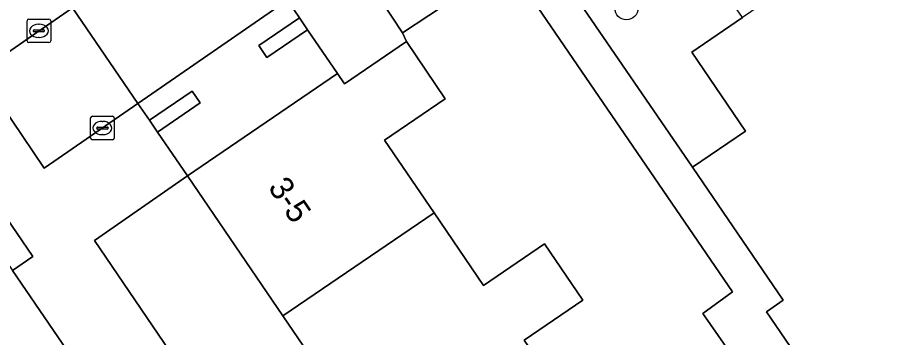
# Model space of a CAD drawing. Extents: x 157445 to 158888, y 383061 to 384688.
# Drawn here: x 158363.84 to 158401.32, y 383789.65 to 383803.17 of the extents above; entities that cross this region are included whole.
import ezdxf

# ---------------------------------------------------------------- set-up
doc = ezdxf.new("R2010")
doc.units = 0
for name, color, linetype in [('IMGEO_Boom', 7, 'Continuous'), ('IMGEO_Erf', 7, 'Continuous'), ('IMGEO_Groenvoorziening', 7, 'Continuous'), ('IMGEO_Kolk', 7, 'Continuous'), ('IMGEO_Pand', 7, 'Continuous'), ('IMGEO_Pand_nummerreeks', 7, 'Continuous'), ('IMGEO_Pand_overbouw', 7, 'Continuous'), ('IMGEO_Rijbaan_lokaal_open', 7, 'Continuous'), ('IMGEO_Voetpad_open', 7, 'Continuous')]:
    doc.layers.add(name, color=color, linetype=linetype)

msp = doc.modelspace()

# ---------------------------------------------------------------- linework, layer by layer
at = {"layer": 'IMGEO_Boom'}
msp.add_circle((158389.603, 383803.575), 0.489, dxfattribs=at)
at = {"layer": 'IMGEO_Erf'}
msp.add_lwpolyline([(158380.287, 383802.164), (158381.936, 383799.746), (158379.364, 383797.992), (158381.461, 383794.917), (158383.558, 383791.843), (158386.135, 383793.6), (158387.755, 383791.225), (158385.27, 383789.529), (158388.97, 383784.103), (158394.682, 383787.998), (158392.834, 383790.659), (158394.092, 383791.569), (158384.582, 383805.48), (158380.13, 383802.54)], close=True, dxfattribs=at)
msp.add_lwpolyline([(158382.709, 383779.342), (158375.063, 383790.553), (158371.02, 383796.481), (158367.083, 383793.747), (158382.05, 383771.727)], dxfattribs=at)
at = {"layer": 'IMGEO_Groenvoorziening'}
msp.add_lwpolyline([(158391.594, 383807.401), (158390.25, 383809.337), (158385.819, 383806.437), (158392.4, 383796.843), (158394.646, 383798.374), (158392.367, 383801.716), (158394.521, 383803.185)], close=True, dxfattribs=at)
at = {"layer": 'IMGEO_Kolk'}
for p, q in [((158364.234, 383802.193), (158364.234, 383803.045)), ((158364.309, 383803.119), (158365.161, 383803.119)), ((158365.235, 383803.045), (158365.235, 383802.193)), ((158364.536, 383802.662), (158364.934, 383802.662)), ((158364.722, 383802.899), (158364.747, 383802.899)), ((158364.493, 383802.613), (158364.493, 383802.625)), ((158364.931, 383802.576), (158364.533, 383802.576)), ((158364.745, 383802.339), (158364.72, 383802.339)), ((158364.977, 383802.625), (158364.977, 383802.613)), ((158365.161, 383802.119), (158364.309, 383802.119)), ((158366.921, 383798.079), (158366.921, 383798.931)), ((158366.996, 383799.005), (158367.848, 383799.005)), ((158367.922, 383798.931), (158367.922, 383798.079)), ((158367.223, 383798.548), (158367.621, 383798.548)), ((158367.409, 383798.785), (158367.434, 383798.785)), ((158367.18, 383798.499), (158367.18, 383798.511)), ((158367.618, 383798.462), (158367.22, 383798.462)), ((158367.432, 383798.225), (158367.407, 383798.225)), ((158367.664, 383798.511), (158367.664, 383798.499)), ((158367.848, 383798.005), (158366.996, 383798.005))]:
    msp.add_line(p, q, dxfattribs=at)
for points in [[(158364.234, 383802.193), (158364.234, 383803.045)], [(158364.309, 383803.119), (158365.161, 383803.119)], [(158365.235, 383803.045), (158365.235, 383802.193)], [(158365.161, 383802.119), (158364.309, 383802.119)], [(158366.921, 383798.079), (158366.921, 383798.931)], [(158366.996, 383799.005), (158367.848, 383799.005)], [(158367.922, 383798.931), (158367.922, 383798.079)], [(158367.848, 383798.005), (158366.996, 383798.005)]]:
    msp.add_lwpolyline(points, dxfattribs=at)
for centre, radius, start, end in [((158364.311, 383803.043), 0.0765, 91.552, 178.448), ((158364.311, 383803.043), 0.0765, 91.552, 178.448), ((158365.159, 383803.043), 0.0765, 1.552, 88.448), ((158365.159, 383803.043), 0.0765, 1.552, 88.448), ((158364.533, 383802.622), 0.0403, 85.8775, 175.7526), ((158364.938, 383802.624), 0.0386, 1.7309, 96.639), ((158364.53, 383802.612), 0.0366, 178.938, 274.7102), ((158364.934, 383802.619), 0.043, 264.8664, 352.4533), ((158364.311, 383802.195), 0.0765, 181.552, 268.448), ((158364.311, 383802.195), 0.0765, 181.552, 268.448), ((158365.159, 383802.195), 0.0765, 271.552, 358.448), ((158365.159, 383802.195), 0.0765, 271.552, 358.448), ((158366.998, 383798.929), 0.0765, 91.552, 178.448), ((158366.998, 383798.929), 0.0765, 91.552, 178.448), ((158367.846, 383798.929), 0.0765, 1.552, 88.448), ((158367.846, 383798.929), 0.0765, 1.552, 88.448), ((158367.22, 383798.508), 0.0403, 85.8775, 175.7526), ((158367.625, 383798.51), 0.0386, 1.7309, 96.639), ((158367.217, 383798.498), 0.0366, 178.938, 274.7102), ((158367.621, 383798.505), 0.043, 264.8664, 352.4533), ((158366.998, 383798.081), 0.0765, 181.552, 268.448), ((158366.998, 383798.081), 0.0765, 181.552, 268.448), ((158367.846, 383798.081), 0.0765, 271.552, 358.448), ((158367.846, 383798.081), 0.0765, 271.552, 358.448)]:
    msp.add_arc(centre, radius, start, end, dxfattribs=at)
for centre, major_axis, ratio, start_param, end_param in [((158364.721, 383802.619), (-0.387, 0.002), 0.722429, 4.712389, 7.853982), ((158364.746, 383802.619), (-0.39, 0.002), 0.717154, 1.570796, 4.712389), ((158367.408, 383798.505), (-0.387, 0.002), 0.722429, 4.712389, 7.853982), ((158367.433, 383798.505), (-0.39, 0.002), 0.717154, 1.570796, 4.712389)]:
    msp.add_ellipse(centre, major_axis=major_axis, ratio=ratio, start_param=start_param, end_param=end_param, dxfattribs=at)
at = {"layer": 'IMGEO_Pand'}
msp.add_lwpolyline([(158432.403, 383813.919), (158426.503, 383809.895), (158424.569, 383808.576), (158423.611, 383809.981), (158422.868, 383809.474), (158418.382, 383816.052), (158416.2, 383814.564), (158414.615, 383816.888), (158413.36, 383816.032), (158411.257, 383814.598), (158394.521, 383803.185), (158392.367, 383801.716), (158394.646, 383798.374), (158392.4, 383796.843), (158396.24, 383791.213), (158395.529, 383790.729), (158396.532, 383789.259)], dxfattribs=at)
for points in [[(158375.762, 383803.163), (158374.044, 383801.991), (158374.385, 383801.491), (158376.103, 383802.662)], [(158375.063, 383790.553), (158381.461, 383794.917), (158379.364, 383797.992), (158381.936, 383799.746), (158380.287, 383802.164), (158377.663, 383800.374), (158377.366, 383800.809), (158371.02, 383796.481)], [(158369.413, 383798.832), (158369.754, 383798.333), (158371.565, 383799.568), (158371.225, 383800.068)], [(158383.749, 383780.051), (158388.97, 383784.103), (158385.27, 383789.529), (158387.755, 383791.225), (158386.135, 383793.6), (158383.558, 383791.843), (158381.461, 383794.917), (158375.063, 383790.553), (158382.709, 383779.342)]]:
    msp.add_lwpolyline(points, close=True, dxfattribs=at)
at = {"layer": 'IMGEO_Pand_overbouw'}
msp.add_lwpolyline([(158372.045, 383808.618), (158370.326, 383807.448), (158370.01, 383807.911), (158371.729, 383809.082), (158370.397, 383811.038), (158364.035, 383806.705), (158365.37, 383804.751), (158367.19, 383805.99), (158367.506, 383805.527), (158365.686, 383804.287), (158366.156, 383803.598), (158368.926, 383799.545), (158369.413, 383798.832), (158371.225, 383800.068), (158371.565, 383799.568), (158369.754, 383798.333), (158371.02, 383796.481), (158377.366, 383800.809), (158376.103, 383802.662), (158374.385, 383801.491), (158374.044, 383801.991), (158375.762, 383803.163), (158375.251, 383803.912), (158372.491, 383807.964)], close=True, dxfattribs=at)
at = {"layer": 'IMGEO_Rijbaan_lokaal_open'}
for points in [[(158368.926, 383799.545), (158375.251, 383803.912), (158372.491, 383807.964), (158372.365, 383807.884), (158366.156, 383803.598)], [(158364.959, 383796.807), (158368.926, 383799.545), (158366.156, 383803.598), (158362.201, 383800.868)]]:
    msp.add_lwpolyline(points, close=True, dxfattribs=at)
msp.add_lwpolyline([(158383.383, 383763.56), (158363.618, 383792.478)], dxfattribs=at)
at = {"layer": 'IMGEO_Voetpad_open'}
for points in [[(158367.083, 383793.747), (158371.02, 383796.481), (158369.754, 383798.333), (158369.413, 383798.832), (158368.926, 383799.545), (158364.959, 383796.807), (158362.201, 383800.868), (158366.156, 383803.598), (158365.686, 383804.287), (158365.37, 383804.751), (158364.035, 383806.705), (158359.947, 383803.95), (158349.461, 383819.336), (158346.774, 383823.199)], [(158376.165, 383804.543), (158375.251, 383803.912), (158375.762, 383803.163), (158376.103, 383802.662), (158377.366, 383800.809), (158377.663, 383800.374), (158380.287, 383802.164), (158380.13, 383802.54), (158379.253, 383803.867), (158378.559, 383804.75), (158380.503, 383815.667), (158383.939, 383818.235)], [(158359.07, 383800.976), (158364.477, 383793.065), (158363.618, 383792.478), (158383.383, 383763.56)], [(158382.05, 383771.727), (158367.083, 383793.747)]]:
    msp.add_lwpolyline(points, dxfattribs=at)
for points in [[(158380.13, 383802.54), (158384.582, 383805.48), (158394.092, 383791.569), (158392.834, 383790.659), (158394.682, 383787.998), (158396.532, 383789.259), (158395.529, 383790.729), (158396.24, 383791.213), (158392.4, 383796.843), (158385.819, 383806.437), (158390.25, 383809.337), (158389.364, 383810.674), (158386.968, 383809.061), (158385.692, 383810.959), (158384.205, 383809.945), (158385.475, 383808.056), (158379.253, 383803.867)], [(158375.251, 383803.912), (158368.926, 383799.545), (158369.413, 383798.832), (158371.225, 383800.068), (158371.565, 383799.568), (158369.754, 383798.333), (158371.02, 383796.481), (158377.366, 383800.809), (158376.103, 383802.662), (158374.385, 383801.491), (158374.044, 383801.991), (158375.762, 383803.163)], [(158363.618, 383792.478), (158364.477, 383793.065), (158359.07, 383800.976), (158358.211, 383800.389)]]:
    msp.add_lwpolyline(points, close=True, dxfattribs=at)

# ---------------------------------------------------------------- texts
at = {"layer": 'IMGEO_Pand_nummerreeks'}
msp.add_text('3-5', height=1, rotation=304.2947, dxfattribs=at).set_placement((158374.405, 383795.991))

doc.saveas('drawing.dxf')
